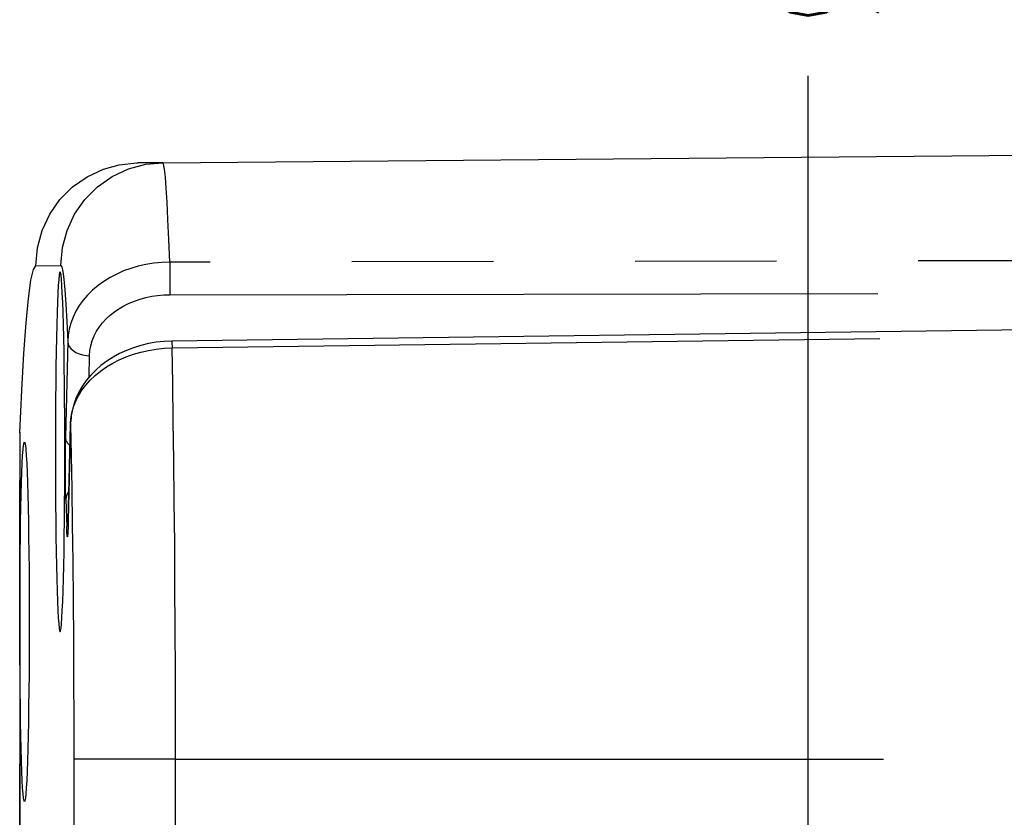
# Model space of a CAD drawing. Extents: x 2651 to 11825, y -3833 to 1075.
# Tile 440 of 656: x 4807 to 4825, y -3062 to -3048. Entities that reach past the tile are written whole.
import ezdxf

# ---------------------------------------------------------------- set-up
doc = ezdxf.new("R2010")
doc.units = 0
doc.header["$LTSCALE"] = 10
doc.linetypes.add('PHANTOM', pattern=[2.5, 1.25, -0.25, 0.25, -0.25, 0.25, -0.25])
doc.layers.get('0').update_dxf_attribs({"linetype": 'CONTINUOUS'})
doc.layers.get('Defpoints').update_dxf_attribs({"linetype": 'CONTINUOUS'})
doc.layers.add('DIM', color=3, linetype='CONTINUOUS')
doc.layers.add('LAYER_108', color=7, linetype='CONTINUOUS')
doc.styles.get("Standard").update_dxf_attribs({"font": 'romans.shx'})
doc.dimstyles.new('1-1', dxfattribs={"dimtxt": 2.5, "dimasz": 2.5, "dimexe": 1, "dimexo": 0.5, "dimtad": 0, "dimrnd": 1.38778e-17, "dimzin": 9, "dimdsep": 46, "dimtxsty": 'Standard', "dimblk": 'CLOSED', "dimcen": 0, "dimclrd": 3, "dimclre": 3, "dimclrt": 3, "dimazin": 2, "dimtfac": 0.75, "dimtofl": 0, "dimtmove": 0, "dimatfit": 3, "dimfxl": 0, "dimtolj": 1, "dimarcsym": 0})

# ---------------------------------------------------------------- blocks, each defined once
blk = doc.blocks.new('_Closed')
at = {"color": 0, "linetype": 'ByBlock', "lineweight": -2}
for p, q in [((-1, 0.1667), (0, 0)), ((-1, 0.1667), (-1, -0.1667)), ((0, 0), (-1, -0.1667)), ((0, 0), (-1, 0))]:
    blk.add_line(p, q, dxfattribs=at)
blk = doc.blocks.new('*D752')
at = {"layer": 'Defpoints', "color": 0}
for p in [(4822.256, -3063.183), (4821.135, -3069.533), (4822.256, -3069.533)]:
    blk.add_point(p, dxfattribs=at)
at = {"layer": 'DIM', "color": 3, "lineweight": -2}
for p, q in [((4821.135, -3063.183), (4821.135, -3048.724)), ((4821.756, -3063.183), (4820.135, -3063.183)), ((4821.135, -3067.033), (4821.135, -3065.683)), ((4821.756, -3069.533), (4820.135, -3069.533))]:
    blk.add_line(p, q, dxfattribs=at)
at = {"layer": 'DIM', "color": 3, "lineweight": -2, "xscale": 2.5, "yscale": 2.5, "zscale": 2.5}
for p, rotation in [((4821.135, -3063.183), 90), ((4821.135, -3069.533), 270)]:
    blk.add_blockref('_Closed', p, dxfattribs=dict(at, rotation=rotation))
at = {"layer": 'DIM', "color": 3, "insert": (4821.135, -3043.159), "char_height": 2.5, "attachment_point": 5, "rotation": 90}
blk.add_mtext('\\A1;%%c6.35', dxfattribs=at)

msp = doc.modelspace()

# ---------------------------------------------------------------- linework, layer by layer
at = {"layer": 'LAYER_108', "color": 0, "linetype": 'Continuous'}
for p, q in [((4809.739, -3050.257), (4835.579, -3050.032)), ((4809.739, -3050.257), (4809.298, -3050.261)), ((4835.581, -3053.071), (4809.902, -3053.405)), ((4808.122, -3054.744), (4808.116, -3054.832)), ((4808.109, -3054.873), (4808.072, -3056.566)), ((4807.215, -3055.01), (4807.215, -3098.381)), ((4807.215, -3055.023), (4807.215, -3055.01))]:
    msp.add_line(p, q, dxfattribs=at)
at = {"layer": 'LAYER_108', "color": 253, "linetype": 'PHANTOM'}
for p, q in [((4835.579, -3051.972), (4809.865, -3052.012)), ((4807.501, -3052.075), (4807.942, -3052.071)), ((4809.865, -3052.586), (4835.579, -3052.54)), ((4809.904, -3053.526), (4835.579, -3053.185)), ((4808.063, -3053.413), (4808.026, -3055.104)), ((4808.44, -3054.04), (4808.448, -3053.663)), ((4808.072, -3056.574), (4808.11, -3054.881)), ((4808.11, -3054.881), (4808.111, -3054.85)), ((4807.215, -3098.367), (4807.215, -3055.023)), ((4808.029, -3056.202), (4808.044, -3056.677)), ((4808.17, -3060.78), (4808.17, -3072.67)), ((4809.967, -3060.78), (4808.17, -3060.78)), ((4809.967, -3072.683), (4809.967, -3060.78)), ((4809.967, -3060.78), (4835.579, -3060.78))]:
    msp.add_line(p, q, dxfattribs=at)
at = {"layer": 'LAYER_108', "color": 0, "linetype": 'Continuous'}
for points in [[(4807.501, -3052.075, 0), (4807.528, -3051.76, 0), (4807.61, -3051.455, 0), (4807.744, -3051.168, 0), (4807.925, -3050.909, 0), (4808.148, -3050.686, 0), (4808.407, -3050.504, 0), (4808.694, -3050.371, 0), (4808.97, -3050.294, 0)], [(4808.97, -3050.294, 0), (4809.284, -3050.262, 0), (4809.298, -3050.261, 0)], [(4807.215, -3055.023, 0), (4807.252, -3054.274, 0), (4807.29, -3053.626, 0), (4807.33, -3053.084, 0), (4807.37, -3052.656, 0), (4807.414, -3052.333, 0), (4807.457, -3052.139, 0), (4807.501, -3052.075, 0)], [(4807.928, -3052.183, 0), (4807.919, -3052.198, 0), (4807.911, -3052.244, 0), (4807.903, -3052.32, 0), (4807.896, -3052.424, 0), (4807.888, -3052.558, 0), (4807.881, -3052.718, 0), (4807.875, -3052.903, 0), (4807.869, -3053.113, 0), (4807.863, -3053.343, 0), (4807.858, -3053.594, 0), (4807.854, -3053.861, 0), (4807.851, -3054.143, 0), (4807.848, -3054.436, 0), (4807.846, -3054.738, 0), (4807.845, -3055.047, 0), (4807.844, -3055.358, 0), (4807.845, -3055.669, 0), (4807.846, -3055.978, 0), (4807.848, -3056.28, 0), (4807.851, -3056.573, 0), (4807.854, -3056.855, 0), (4807.858, -3057.122, 0), (4807.863, -3057.373, 0), (4807.869, -3057.603, 0), (4807.875, -3057.813, 0), (4807.881, -3057.998, 0), (4807.888, -3058.158, 0), (4807.896, -3058.291, 0), (4807.903, -3058.396, 0), (4807.911, -3058.472, 0), (4807.919, -3058.518, 0), (4807.928, -3058.533, 0)], [(4808.011, -3055.358, 0), (4808.01, -3055.047, 0), (4808.009, -3054.738, 0), (4808.007, -3054.436, 0), (4808.004, -3054.143, 0), (4808.001, -3053.861, 0), (4807.997, -3053.594, 0), (4807.992, -3053.343, 0), (4807.986, -3053.113, 0), (4807.98, -3052.903, 0), (4807.974, -3052.718, 0), (4807.967, -3052.558, 0), (4807.959, -3052.424, 0), (4807.952, -3052.32, 0), (4807.944, -3052.244, 0), (4807.936, -3052.198, 0), (4807.928, -3052.183, 0)], [(4809.902, -3053.405, 0), (4809.764, -3053.411, 0), (4809.626, -3053.426, 0), (4809.489, -3053.45, 0), (4809.355, -3053.482, 0), (4809.225, -3053.522, 0), (4809.099, -3053.57, 0), (4808.978, -3053.626, 0), (4808.862, -3053.689, 0), (4808.752, -3053.759, 0), (4808.65, -3053.836, 0), (4808.556, -3053.918, 0), (4808.469, -3054.006, 0), (4808.391, -3054.099, 0), (4808.323, -3054.195, 0), (4808.263, -3054.295, 0), (4808.214, -3054.399, 0), (4808.174, -3054.505, 0), (4808.145, -3054.613, 0), (4808.125, -3054.722, 0), (4808.122, -3054.744, 0)], [(4808.112, -3054.85, 0), (4808.11, -3054.881, 0)], [(4807.299, -3061.533, 0), (4807.291, -3061.518, 0), (4807.283, -3061.472, 0), (4807.275, -3061.396, 0), (4807.267, -3061.291, 0), (4807.26, -3061.158, 0), (4807.253, -3060.998, 0), (4807.246, -3060.813, 0), (4807.24, -3060.603, 0), (4807.235, -3060.373, 0), (4807.23, -3060.122, 0), (4807.226, -3059.855, 0), (4807.222, -3059.573, 0), (4807.22, -3059.28, 0), (4807.218, -3058.978, 0), (4807.216, -3058.669, 0), (4807.216, -3058.358, 0), (4807.216, -3058.047, 0), (4807.218, -3057.738, 0), (4807.22, -3057.436, 0), (4807.222, -3057.143, 0), (4807.226, -3056.861, 0), (4807.23, -3056.594, 0), (4807.235, -3056.343, 0), (4807.24, -3056.113, 0), (4807.246, -3055.903, 0), (4807.253, -3055.718, 0), (4807.26, -3055.558, 0), (4807.267, -3055.424, 0), (4807.275, -3055.32, 0), (4807.283, -3055.244, 0), (4807.291, -3055.198, 0), (4807.299, -3055.183, 0)], [(4807.299, -3055.183, 0), (4807.307, -3055.198, 0), (4807.315, -3055.244, 0), (4807.323, -3055.32, 0), (4807.331, -3055.424, 0), (4807.338, -3055.558, 0), (4807.345, -3055.718, 0), (4807.352, -3055.903, 0), (4807.358, -3056.113, 0), (4807.363, -3056.343, 0), (4807.368, -3056.594, 0), (4807.372, -3056.861, 0), (4807.376, -3057.143, 0), (4807.379, -3057.436, 0), (4807.381, -3057.738, 0), (4807.382, -3058.047, 0), (4807.382, -3058.358, 0)], [(4807.928, -3058.533, 0), (4807.936, -3058.518, 0), (4807.944, -3058.472, 0), (4807.952, -3058.396, 0), (4807.959, -3058.291, 0), (4807.967, -3058.158, 0), (4807.974, -3057.998, 0), (4807.98, -3057.813, 0), (4807.986, -3057.603, 0), (4807.992, -3057.373, 0), (4807.997, -3057.122, 0), (4808.001, -3056.855, 0), (4808.004, -3056.573, 0), (4808.007, -3056.28, 0), (4808.009, -3055.978, 0), (4808.01, -3055.669, 0), (4808.011, -3055.358, 0)], [(4807.382, -3058.358, 0), (4807.382, -3058.669, 0), (4807.381, -3058.978, 0), (4807.379, -3059.28, 0), (4807.376, -3059.573, 0), (4807.372, -3059.855, 0), (4807.368, -3060.122, 0), (4807.363, -3060.373, 0), (4807.358, -3060.603, 0), (4807.352, -3060.813, 0), (4807.345, -3060.998, 0), (4807.338, -3061.158, 0), (4807.331, -3061.291, 0), (4807.323, -3061.396, 0), (4807.315, -3061.472, 0), (4807.307, -3061.518, 0), (4807.299, -3061.533, 0)]]:
    msp.add_polyline3d(points, dxfattribs=at)
at = {"layer": 'LAYER_108', "color": 253, "linetype": 'PHANTOM'}
for points in [[(4807.942, -3052.071, 0), (4807.969, -3051.756, 0), (4808.051, -3051.451, 0), (4808.185, -3051.164, 0), (4808.366, -3050.905, 0), (4808.589, -3050.682, 0), (4808.848, -3050.5, 0), (4809.135, -3050.367, 0), (4809.44, -3050.285, 0), (4809.739, -3050.257, 0)], [(4809.865, -3052.012, 0), (4809.849, -3051.61, 0), (4809.833, -3051.257, 0), (4809.818, -3050.955, 0), (4809.802, -3050.705, 0), (4809.786, -3050.51, 0), (4809.77, -3050.37, 0), (4809.755, -3050.286, 0), (4809.739, -3050.257, 0)], [(4809.865, -3052.012, 0), (4809.723, -3052.017, 0), (4809.582, -3052.031, 0), (4809.444, -3052.053, 0), (4809.309, -3052.083, 0), (4809.177, -3052.122, 0), (4809.05, -3052.168, 0), (4808.927, -3052.222, 0), (4808.81, -3052.284, 0), (4808.7, -3052.351, 0), (4808.598, -3052.426, 0), (4808.502, -3052.506, 0), (4808.414, -3052.593, 0), (4808.336, -3052.684, 0), (4808.267, -3052.779, 0), (4808.208, -3052.878, 0), (4808.158, -3052.981, 0), (4808.118, -3053.087, 0), (4808.089, -3053.194, 0), (4808.071, -3053.303, 0), (4808.063, -3053.413, 0)], [(4809.865, -3052.012, 0), (4809.864, -3052.054, 0), (4809.864, -3052.105, 0), (4809.863, -3052.163, 0), (4809.863, -3052.226, 0), (4809.863, -3052.292, 0), (4809.863, -3052.36, 0), (4809.864, -3052.427, 0), (4809.864, -3052.491, 0), (4809.865, -3052.551, 0), (4809.865, -3052.586, 0)], [(4807.942, -3052.071, 0), (4807.959, -3052.097, 0), (4807.977, -3052.178, 0), (4807.995, -3052.312, 0), (4808.012, -3052.5, 0), (4808.03, -3052.752, 0), (4808.047, -3053.058, 0), (4808.063, -3053.413, 0)], [(4808.448, -3053.663, 0), (4808.455, -3053.574, 0), (4808.471, -3053.486, 0), (4808.496, -3053.4, 0), (4808.53, -3053.315, 0), (4808.572, -3053.233, 0), (4808.623, -3053.154, 0), (4808.678, -3053.083, 0), (4808.741, -3053.014, 0), (4808.81, -3052.95, 0), (4808.886, -3052.89, 0), (4808.967, -3052.834, 0), (4809.053, -3052.784, 0), (4809.145, -3052.738, 0), (4809.24, -3052.698, 0), (4809.339, -3052.664, 0), (4809.441, -3052.636, 0), (4809.545, -3052.614, 0), (4809.65, -3052.599, 0), (4809.757, -3052.589, 0), (4809.865, -3052.586, 0)], [(4808.063, -3053.413, 0), (4808.071, -3053.457, 0), (4808.089, -3053.499, 0), (4808.119, -3053.538, 0), (4808.159, -3053.574, 0), (4808.208, -3053.605, 0), (4808.264, -3053.63, 0), (4808.326, -3053.648, 0), (4808.392, -3053.659, 0), (4808.448, -3053.663, 0)], [(4809.902, -3053.405, 0), (4809.902, -3053.411, 0), (4809.903, -3053.429, 0), (4809.903, -3053.457, 0), (4809.904, -3053.496, 0), (4809.904, -3053.526, 0)], [(4808.111, -3054.85, 0), (4808.117, -3054.776, 0), (4808.136, -3054.671, 0), (4808.165, -3054.568, 0), (4808.205, -3054.467, 0), (4808.254, -3054.369, 0), (4808.314, -3054.274, 0), (4808.383, -3054.182, 0), (4808.461, -3054.094, 0), (4808.548, -3054.011, 0), (4808.643, -3053.933, 0), (4808.746, -3053.861, 0), (4808.857, -3053.794, 0), (4808.973, -3053.735, 0), (4809.094, -3053.682, 0), (4809.221, -3053.637, 0), (4809.353, -3053.599, 0), (4809.487, -3053.569, 0), (4809.625, -3053.546, 0), (4809.764, -3053.532, 0), (4809.904, -3053.526, 0)], [(4809.967, -3060.78, 0), (4809.966, -3060.017, 0), (4809.964, -3059.25, 0), (4809.961, -3058.483, 0), (4809.956, -3057.721, 0), (4809.951, -3056.969, 0), (4809.944, -3056.231, 0), (4809.936, -3055.512, 0), (4809.926, -3054.819, 0), (4809.916, -3054.155, 0), (4809.904, -3053.526, 0)], [(4808.11, -3054.881, 0), (4808.122, -3055.426, 0), (4808.133, -3056.014, 0), (4808.142, -3056.64, 0), (4808.151, -3057.299, 0), (4808.158, -3057.984, 0), (4808.163, -3058.674, 0), (4808.167, -3059.375, 0), (4808.169, -3060.08, 0), (4808.17, -3060.78, 0)], [(4808.029, -3056.202, 0), (4808.028, -3056.169, 0), (4808.027, -3056.133, 0), (4808.026, -3056.093, 0), (4808.025, -3056.05, 0), (4808.024, -3056.005, 0), (4808.024, -3055.956, 0), (4808.023, -3055.905, 0), (4808.022, -3055.847, 0), (4808.022, -3055.786, 0), (4808.022, -3055.724, 0), (4808.021, -3055.661, 0), (4808.021, -3055.597, 0), (4808.021, -3055.534, 0), (4808.022, -3055.471, 0), (4808.022, -3055.411, 0), (4808.023, -3055.352, 0), (4808.023, -3055.295, 0), (4808.024, -3055.243, 0), (4808.025, -3055.193, 0), (4808.025, -3055.147, 0), (4808.026, -3055.104, 0)], [(4808.101, -3055.248, 0), (4808.066, -3055.21, 0), (4808.042, -3055.169, 0), (4808.028, -3055.126, 0), (4808.026, -3055.104, 0)], [(4808.084, -3056.053, 0), (4808.054, -3056.101, 0), (4808.036, -3056.151, 0), (4808.029, -3056.202, 0)], [(4808.072, -3056.569, 0), (4808.052, -3056.619, 0), (4808.044, -3056.671, 0), (4808.044, -3056.677, 0)], [(4808.072, -3056.574, 0), (4808.071, -3056.612, 0), (4808.07, -3056.648, 0), (4808.069, -3056.682, 0), (4808.068, -3056.715, 0), (4808.067, -3056.744, 0), (4808.066, -3056.771, 0), (4808.064, -3056.795, 0), (4808.063, -3056.817, 0), (4808.061, -3056.835, 0), (4808.06, -3056.847, 0), (4808.058, -3056.854, 0), (4808.056, -3056.857, 0), (4808.055, -3056.854, 0), (4808.053, -3056.846, 0), (4808.052, -3056.833, 0), (4808.05, -3056.816, 0), (4808.049, -3056.794, 0), (4808.047, -3056.769, 0), (4808.046, -3056.741, 0), (4808.045, -3056.71, 0), (4808.044, -3056.677, 0)], [(4808.072, -3056.566, 0), (4808.072, -3056.574, 0)]]:
    msp.add_polyline3d(points, dxfattribs=at)

# ---------------------------------------------------------------- dimensions: what is measured, and where the dimension line sits
at = {"layer": 'DIM'}
dim = msp.add_linear_dim(base=(4821.135, -3069.533), p1=(4822.256, -3063.183), p2=(4822.256, -3069.533), angle=90, text='%%c<>', dimstyle='1-1', dxfattribs=at)
dim.commit()
dim.dimension.update_dxf_attribs({"geometry": '*D752', "text_midpoint": (4821.135, -3043.159), "dimtype": 160})

doc.saveas('drawing.dxf')
